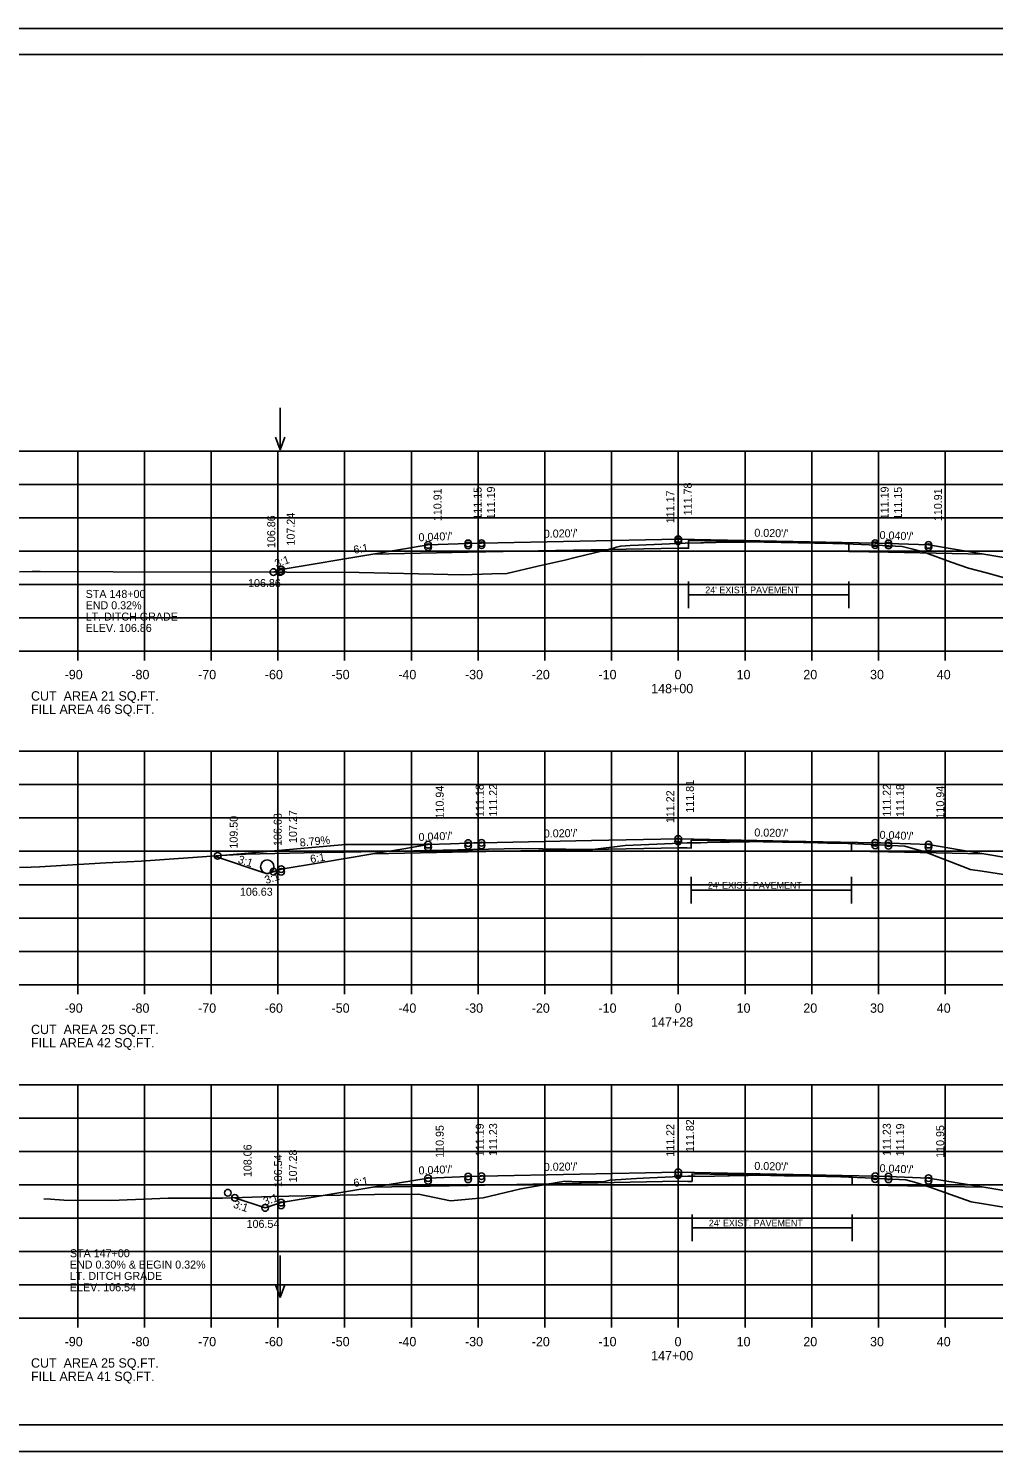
# Model space of a CAD drawing. Extents: x 1175611 to 1176402, y -433344 to -416213.
# Drawn here: x 1175683.6 to 1175828.2, y -429503.4 to -429290.1 of the extents above; entities that cross this region are included whole.
import ezdxf

# ---------------------------------------------------------------- set-up
doc = ezdxf.new("R2010")
doc.units = 0
for name, color, linetype in [('Default', 7, 'Continuous'), ('R_Alt Surface', 7, 'Continuous'), ('R_Axis', 7, 'Continuous'), ('R_Axis Annot', 7, 'Continuous'), ('R_Border', 7, 'Continuous'), ('R_Draft', 7, 'Continuous'), ('R_Drive', 7, 'Continuous'), ('R_Exist Surface', 7, 'Continuous'), ('R_Fin Surface', 7, 'Continuous'), ('R_Grid', 7, 'Continuous'), ('R_No Plot', 7, 'Continuous'), ('R_Water', 7, 'Continuous'), ('R_Water Annot', 7, 'Continuous'), ('R_Xsect Elev', 7, 'Continuous'), ('R_Xsect Slope', 7, 'Continuous')]:
    doc.layers.add(name, color=color, linetype=linetype)

msp = doc.modelspace()

# ---------------------------------------------------------------- linework, layer by layer
at = {"layer": 'R_Alt Surface'}
for points in [[(1175735.2, -429368.92), (1175749.47, -429368.63), (1175781.06, -429368), (1175782.51, -429368.03), (1175782.51, -429366.87), (1175806.52, -429367.35), (1175806.52, -429368.51), (1175812.47, -429368.63), (1175826.75, -429368.92)], [(1175735.2, -429413.85), (1175749.47, -429413.57), (1175781.06, -429412.94), (1175782.3, -429412.96), (1175782.92, -429412.98), (1175782.92, -429411.81), (1175806.92, -429412.29), (1175806.92, -429413.46), (1175812.47, -429413.57), (1175826.75, -429413.85)], [(1175735.2, -429463.84), (1175749.47, -429463.55), (1175781.06, -429462.92), (1175782.41, -429462.95), (1175783.05, -429462.96), (1175783.05, -429461.8), (1175807.05, -429462.28), (1175807.05, -429463.44), (1175812.47, -429463.55), (1175826.75, -429463.84)]]:
    msp.add_lwpolyline(points, dxfattribs=at)
at = {"layer": 'R_Axis'}
for p, q in [((1175640.97, -429383.47), (1175920.97, -429383.47)), ((1175690.97, -429384.87), (1175690.97, -429383.47)), ((1175700.97, -429384.87), (1175700.97, -429383.47)), ((1175710.97, -429384.87), (1175710.97, -429383.47)), ((1175720.97, -429384.87), (1175720.97, -429383.47)), ((1175730.97, -429384.87), (1175730.97, -429383.47)), ((1175740.97, -429384.87), (1175740.97, -429383.47)), ((1175750.97, -429384.87), (1175750.97, -429383.47)), ((1175760.97, -429384.87), (1175760.97, -429383.47)), ((1175770.97, -429384.87), (1175770.97, -429383.47)), ((1175780.97, -429384.87), (1175780.97, -429383.47)), ((1175790.97, -429384.87), (1175790.97, -429383.47)), ((1175800.97, -429384.87), (1175800.97, -429383.47)), ((1175810.97, -429384.87), (1175810.97, -429383.47)), ((1175820.97, -429384.87), (1175820.97, -429383.47)), ((1175640.97, -429433.47), (1175920.97, -429433.47)), ((1175690.97, -429434.87), (1175690.97, -429433.47)), ((1175700.97, -429434.87), (1175700.97, -429433.47)), ((1175710.97, -429434.87), (1175710.97, -429433.47)), ((1175720.97, -429434.87), (1175720.97, -429433.47)), ((1175730.97, -429434.87), (1175730.97, -429433.47)), ((1175740.97, -429434.87), (1175740.97, -429433.47)), ((1175750.97, -429434.87), (1175750.97, -429433.47)), ((1175760.97, -429434.87), (1175760.97, -429433.47)), ((1175770.97, -429434.87), (1175770.97, -429433.47)), ((1175780.97, -429434.87), (1175780.97, -429433.47)), ((1175790.97, -429434.87), (1175790.97, -429433.47)), ((1175800.97, -429434.87), (1175800.97, -429433.47)), ((1175810.97, -429434.87), (1175810.97, -429433.47)), ((1175820.97, -429434.87), (1175820.97, -429433.47)), ((1175640.97, -429483.47), (1175920.97, -429483.47)), ((1175690.97, -429484.87), (1175690.97, -429483.47)), ((1175700.97, -429484.87), (1175700.97, -429483.47)), ((1175710.97, -429484.87), (1175710.97, -429483.47)), ((1175720.97, -429484.87), (1175720.97, -429483.47)), ((1175730.97, -429484.87), (1175730.97, -429483.47)), ((1175740.97, -429484.87), (1175740.97, -429483.47)), ((1175750.97, -429484.87), (1175750.97, -429483.47)), ((1175760.97, -429484.87), (1175760.97, -429483.47)), ((1175770.97, -429484.87), (1175770.97, -429483.47)), ((1175780.97, -429484.87), (1175780.97, -429483.47)), ((1175790.97, -429484.87), (1175790.97, -429483.47)), ((1175800.97, -429484.87), (1175800.97, -429483.47)), ((1175810.97, -429484.87), (1175810.97, -429483.47)), ((1175820.97, -429484.87), (1175820.97, -429483.47))]:
    msp.add_line(p, q, dxfattribs=at)
at = {"layer": 'R_Border'}
for p, q in [((1175622.97, -429294.01), (1175939.15, -429294.01)), ((1175775.49, -429294.27), (1175775.49, -429294.27)), ((1175775.49, -429294.27), (1175775.49, -429294.27)), ((1175939.15, -429499.47), (1175622.97, -429499.47))]:
    msp.add_line(p, q, dxfattribs=at)
at = {"layer": 'R_Draft'}
for p, q in [((1175794.51, -429375), (1175782.51, -429375)), ((1175794.51, -429375), (1175806.52, -429375)), ((1175794.92, -429419.29), (1175782.92, -429419.29)), ((1175794.92, -429419.29), (1175806.92, -429419.29)), ((1175795.05, -429469.91), (1175783.05, -429469.91)), ((1175795.05, -429469.91), (1175807.05, -429469.91))]:
    msp.add_line(p, q, dxfattribs=at)
for points in [[(1175782.51, -429377), (1175782.51, -429373)], [(1175806.52, -429377), (1175806.52, -429373)], [(1175782.92, -429421.29), (1175782.92, -429417.29)], [(1175806.92, -429421.29), (1175806.92, -429417.29)], [(1175783.05, -429471.91), (1175783.05, -429467.91)], [(1175807.05, -429471.91), (1175807.05, -429467.91)]]:
    msp.add_lwpolyline(points, dxfattribs=at)
at = {"layer": 'R_Drive'}
msp.add_lwpolyline([(1175743.47, -429412.47), (1175731.1, -429412.47), (1175711.47, -429414.2)], dxfattribs=at)
at = {"layer": 'R_Exist Surface'}
for points in [[(1175682.26, -429371.55), (1175684.16, -429371.54), (1175685.32, -429371.54), (1175696.28, -429371.55), (1175722.28, -429371.61), (1175733.15, -429371.69), (1175742.05, -429371.86), (1175748.65, -429372.01), (1175753.01, -429371.85), (1175755.3, -429371.83), (1175759.94, -429370.72), (1175763.99, -429369.81), (1175765.53, -429369.41), (1175769.65, -429368.41), (1175771.4, -429367.97), (1175771.64, -429367.86), (1175772.35, -429367.7), (1175773.76, -429367.63), (1175774.99, -429367.57), (1175781.99, -429367.25), (1175782.04, -429367.24), (1175782.04, -429367.24), (1175782.33, -429367.25), (1175784.35, -429367.24), (1175784.76, -429367.23), (1175786.61, -429367.17), (1175790.17, -429367.13), (1175790.87, -429367.12), (1175791.89, -429367.07), (1175792.1, -429367.06), (1175793.02, -429367.08), (1175793.13, -429367.08), (1175793.51, -429367.09), (1175793.87, -429367.1), (1175801.45, -429367.26), (1175801.63, -429367.27), (1175802.34, -429367.28), (1175804.65, -429367.32), (1175804.77, -429367.32), (1175809.6, -429367.53), (1175814.52, -429367.75), (1175816.14, -429368.17), (1175817.51, -429368.53), (1175821.89, -429370.1), (1175824.44, -429371.02), (1175827.16, -429371.74), (1175831.44, -429372.9)], [(1175682.26, -429415.89), (1175683.99, -429415.85), (1175685.25, -429415.81), (1175695.17, -429415.18), (1175700.47, -429414.95), (1175712.42, -429414.12), (1175716.11, -429413.89), (1175724.91, -429413.71), (1175727.18, -429413.63), (1175730.81, -429413.62), (1175741.36, -429413.42), (1175750.14, -429413.21), (1175757.26, -429413.04), (1175767.54, -429413.21), (1175768.13, -429413.21), (1175768.17, -429413.21), (1175772.99, -429412.61), (1175780.08, -429412.28), (1175782.3, -429412.18), (1175782.31, -429412.18), (1175783.59, -429412.19), (1175784.28, -429412.2), (1175785.36, -429412.17), (1175787.28, -429412.11), (1175788.63, -429412.09), (1175791.08, -429412.06), (1175791.58, -429412.04), (1175792.48, -429412.01), (1175793.27, -429412.02), (1175793.71, -429412.03), (1175795, -429412.05), (1175796.6, -429412.08), (1175798.16, -429412.11), (1175799.07, -429412.12), (1175800.46, -429412.16), (1175803.33, -429412.23), (1175804.35, -429412.24), (1175805.18, -429412.25), (1175808.75, -429412.42), (1175811.93, -429412.57), (1175814.92, -429412.72), (1175816.14, -429413.06), (1175817.76, -429413.51), (1175824.13, -429415.95), (1175824.73, -429416.17), (1175826.51, -429416.45), (1175840, -429418.55)], [(1175685.91, -429465.59), (1175686.87, -429465.64), (1175688.9, -429465.76), (1175695.91, -429465.83), (1175704.53, -429465.47), (1175712.68, -429465.47), (1175720.05, -429465.21), (1175735.44, -429464.9), (1175742.03, -429464.87), (1175746.85, -429465.88), (1175751.73, -429465.44), (1175756.13, -429464.39), (1175757.39, -429464.07), (1175763.97, -429462.92), (1175766.11, -429463.04), (1175769.71, -429463.01), (1175770.73, -429462.77), (1175772.39, -429462.69), (1175773.1, -429462.6), (1175774.73, -429462.53), (1175776.7, -429462.44), (1175782.41, -429462.18), (1175783.51, -429462.19), (1175784.53, -429462.21), (1175786.4, -429462.15), (1175788.64, -429462.1), (1175790.1, -429462.09), (1175791.44, -429462.07), (1175792.12, -429462.04), (1175793.3, -429462.02), (1175793.87, -429462.03), (1175793.92, -429462.03), (1175794.81, -429462.05), (1175796.87, -429462.1), (1175798.13, -429462.12), (1175798.85, -429462.12), (1175800.78, -429462.17), (1175803.17, -429462.23), (1175804.13, -429462.24), (1175804.83, -429462.24), (1175805.32, -429462.25), (1175808.96, -429462.42), (1175815.05, -429462.72), (1175816.35, -429463.08), (1175817.99, -429463.55), (1175821.75, -429464.9), (1175824.87, -429466.01), (1175833.72, -429467.48)]]:
    msp.add_lwpolyline(points, dxfattribs=at)
at = {"layer": 'R_Fin Surface'}
for points in [[(1175720.29, -429371.6), (1175721.47, -429371.21), (1175735.2, -429368.92), (1175743.47, -429367.54), (1175749.47, -429367.3), (1175751.47, -429367.26), (1175780.97, -429366.67), (1175810.47, -429367.26), (1175812.47, -429367.3), (1175818.47, -429367.54), (1175826.75, -429368.92), (1175840.47, -429371.21), (1175844.74, -429372.63)], [(1175720.29, -429371.6), (1175721.47, -429371.21), (1175735.2, -429368.92), (1175743.47, -429367.54), (1175749.47, -429367.3), (1175751.47, -429367.26), (1175780.97, -429366.67), (1175810.47, -429367.26), (1175812.47, -429367.3), (1175818.47, -429367.54), (1175826.75, -429368.92), (1175840.47, -429371.21), (1175844.74, -429372.63)], [(1175711.47, -429414.2), (1175719.38, -429416.84), (1175721.47, -429416.14), (1175727.51, -429415.13), (1175735.2, -429413.85), (1175739.83, -429413.08), (1175743.47, -429412.47), (1175746.83, -429412.34), (1175749.47, -429412.23), (1175750.35, -429412.22), (1175751.47, -429412.19), (1175767.99, -429411.86), (1175780.97, -429411.6), (1175797.49, -429411.93), (1175810.47, -429412.19), (1175811.35, -429412.21), (1175812.47, -429412.23), (1175815.83, -429412.37), (1175818.47, -429412.47), (1175823.11, -429413.25), (1175826.75, -429413.85), (1175834.43, -429415.13)], [(1175714.51, -429465.41), (1175719.07, -429466.93), (1175721.47, -429466.13), (1175735.2, -429463.84), (1175743.47, -429462.46), (1175749.47, -429462.22), (1175751.47, -429462.18), (1175780.97, -429461.59), (1175810.47, -429462.18), (1175812.47, -429462.22), (1175818.47, -429462.46), (1175826.75, -429463.84), (1175840.47, -429466.13), (1175845.54, -429467.82)], [(1175714.51, -429465.41), (1175719.07, -429466.93), (1175721.47, -429466.13), (1175735.2, -429463.84), (1175743.47, -429462.46), (1175749.47, -429462.22), (1175751.47, -429462.18), (1175780.97, -429461.59), (1175810.47, -429462.18), (1175812.47, -429462.22), (1175818.47, -429462.46), (1175826.75, -429463.84), (1175840.47, -429466.13), (1175845.54, -429467.82)]]:
    msp.add_lwpolyline(points, dxfattribs=at)
at = {"layer": 'R_Grid'}
for p, q in [((1175640.97, -429353.47), (1175920.97, -429353.47)), ((1175690.97, -429383.47), (1175690.97, -429353.47)), ((1175700.97, -429383.47), (1175700.97, -429353.47)), ((1175710.97, -429383.47), (1175710.97, -429353.47)), ((1175720.97, -429383.47), (1175720.97, -429353.47)), ((1175730.97, -429383.47), (1175730.97, -429353.47)), ((1175740.97, -429383.47), (1175740.97, -429353.47)), ((1175750.97, -429383.47), (1175750.97, -429353.47)), ((1175760.97, -429383.47), (1175760.97, -429353.47)), ((1175770.97, -429383.47), (1175770.97, -429353.47)), ((1175780.97, -429383.47), (1175780.97, -429353.47)), ((1175790.97, -429383.47), (1175790.97, -429353.47)), ((1175800.97, -429383.47), (1175800.97, -429353.47)), ((1175810.97, -429383.47), (1175810.97, -429353.47)), ((1175820.97, -429383.47), (1175820.97, -429353.47)), ((1175640.97, -429358.47), (1175920.97, -429358.47)), ((1175640.97, -429363.47), (1175920.97, -429363.47)), ((1175640.97, -429368.47), (1175920.97, -429368.47)), ((1175640.97, -429373.47), (1175920.97, -429373.47)), ((1175640.97, -429378.47), (1175920.97, -429378.47)), ((1175640.97, -429383.47), (1175920.97, -429383.47)), ((1175640.97, -429398.47), (1175920.97, -429398.47)), ((1175690.97, -429433.47), (1175690.97, -429398.47)), ((1175700.97, -429433.47), (1175700.97, -429398.47)), ((1175710.97, -429433.47), (1175710.97, -429398.47)), ((1175720.97, -429433.47), (1175720.97, -429398.47)), ((1175730.97, -429433.47), (1175730.97, -429398.47)), ((1175740.97, -429433.47), (1175740.97, -429398.47)), ((1175750.97, -429433.47), (1175750.97, -429398.47)), ((1175760.97, -429433.47), (1175760.97, -429398.47)), ((1175770.97, -429433.47), (1175770.97, -429398.47)), ((1175780.97, -429433.47), (1175780.97, -429398.47)), ((1175790.97, -429433.47), (1175790.97, -429398.47)), ((1175800.97, -429433.47), (1175800.97, -429398.47)), ((1175810.97, -429433.47), (1175810.97, -429398.47)), ((1175820.97, -429433.47), (1175820.97, -429398.47)), ((1175640.97, -429403.47), (1175920.97, -429403.47)), ((1175640.97, -429408.47), (1175920.97, -429408.47)), ((1175640.97, -429413.47), (1175920.97, -429413.47)), ((1175640.97, -429418.47), (1175920.97, -429418.47)), ((1175640.97, -429423.47), (1175920.97, -429423.47)), ((1175640.97, -429428.47), (1175920.97, -429428.47)), ((1175640.97, -429433.47), (1175920.97, -429433.47)), ((1175640.97, -429448.47), (1175920.97, -429448.47)), ((1175690.97, -429483.47), (1175690.97, -429448.47)), ((1175700.97, -429483.47), (1175700.97, -429448.47)), ((1175710.97, -429483.47), (1175710.97, -429448.47)), ((1175720.97, -429483.47), (1175720.97, -429448.47)), ((1175730.97, -429483.47), (1175730.97, -429448.47)), ((1175740.97, -429483.47), (1175740.97, -429448.47)), ((1175750.97, -429483.47), (1175750.97, -429448.47)), ((1175760.97, -429483.47), (1175760.97, -429448.47)), ((1175770.97, -429483.47), (1175770.97, -429448.47)), ((1175780.97, -429483.47), (1175780.97, -429448.47)), ((1175790.97, -429483.47), (1175790.97, -429448.47)), ((1175800.97, -429483.47), (1175800.97, -429448.47)), ((1175810.97, -429483.47), (1175810.97, -429448.47)), ((1175820.97, -429483.47), (1175820.97, -429448.47)), ((1175640.97, -429453.47), (1175920.97, -429453.47)), ((1175640.97, -429458.47), (1175920.97, -429458.47)), ((1175640.97, -429463.47), (1175920.97, -429463.47)), ((1175640.97, -429468.47), (1175920.97, -429468.47)), ((1175640.97, -429473.47), (1175920.97, -429473.47)), ((1175640.97, -429478.47), (1175920.97, -429478.47)), ((1175640.97, -429483.47), (1175920.97, -429483.47))]:
    msp.add_line(p, q, dxfattribs=at)
at = {"layer": 'R_No Plot'}
for p, q in [((1175610.57, -429290.11), (1175943.91, -429290.11)), ((1175610.57, -429503.45), (1175943.91, -429503.45))]:
    msp.add_line(p, q, dxfattribs=at)
msp.add_lwpolyline([(1175610.57, -429290.11), (1175943.91, -429290.11), (1175943.91, -429503.45), (1175610.57, -429503.45)], close=True, dxfattribs=at)
for centre in [(1175743.47, -429367.54), (1175743.47, -429367.86), (1175749.47, -429367.3), (1175749.47, -429367.62), (1175751.47, -429367.26), (1175751.47, -429367.58), (1175780.97, -429366.67), (1175780.97, -429366.99), (1175810.47, -429367.26), (1175810.47, -429367.58), (1175812.47, -429367.3), (1175812.47, -429367.62), (1175818.47, -429367.54), (1175818.47, -429367.86), (1175720.29, -429371.6), (1175720.29, -429371.6), (1175721.25, -429371.6), (1175721.25, -429371.6), (1175721.47, -429371.21), (1175721.47, -429371.53), (1175743.47, -429412.47), (1175749.47, -429412.23), (1175749.47, -429412.63), (1175751.47, -429412.19), (1175751.47, -429412.59), (1175780.97, -429411.6), (1175780.97, -429412), (1175810.47, -429412.19), (1175810.47, -429412.59), (1175812.47, -429412.23), (1175812.47, -429412.63), (1175818.47, -429412.47), (1175711.94, -429414.14), (1175743.47, -429412.87), (1175818.47, -429412.87), (1175720.32, -429416.52), (1175721.47, -429416.14), (1175721.47, -429416.54), (1175780.97, -429461.59), (1175743.47, -429462.46), (1175743.47, -429462.88), (1175749.47, -429462.22), (1175749.47, -429462.64), (1175751.47, -429462.18), (1175751.47, -429462.6), (1175780.97, -429462.01), (1175810.47, -429462.18), (1175810.47, -429462.6), (1175812.47, -429462.22), (1175812.47, -429462.64), (1175818.47, -429462.46), (1175818.47, -429462.88), (1175713.48, -429464.65), (1175714.51, -429465.41), (1175714.51, -429465.41), (1175721.47, -429466.13), (1175719.07, -429466.93), (1175721.47, -429466.54)]:
    msp.add_circle(centre, 0.5, dxfattribs=at)
at = {"layer": 'R_Water'}
msp.add_circle((1175719.37, -429415.77), 1, dxfattribs=at)
at = {"layer": 'R_Water Annot'}
for p, q in [((1175721.33, -429347), (1175721.33, -429353.29)), ((1175721.33, -429353.29), (1175720.63, -429351.36)), ((1175721.33, -429353.29), (1175722.03, -429351.36)), ((1175721.33, -429474.08), (1175721.33, -429480.37)), ((1175721.33, -429480.37), (1175720.63, -429478.44)), ((1175721.33, -429480.37), (1175722.03, -429478.44))]:
    msp.add_line(p, q, dxfattribs=at)
at = {"layer": 'R_Xsect Elev'}
msp.add_line((1175721.47, -429416.14), (1175719.38, -429416.84), dxfattribs=at)

# ---------------------------------------------------------------- texts
at = {"layer": 'Default'}
for s, p in [('CUT  AREA 21 SQ.FT.', (1175683.97, -429390.87)), ('FILL AREA 46 SQ.FT.', (1175683.97, -429392.87)), ('CUT  AREA 25 SQ.FT.', (1175683.97, -429440.87)), ('FILL AREA 42 SQ.FT.', (1175683.97, -429442.87)), ('CUT  AREA 25 SQ.FT.', (1175683.97, -429490.87)), ('FILL AREA 41 SQ.FT.', (1175683.97, -429492.87))]:
    msp.add_text(s, height=1.4, dxfattribs=at).set_placement(p)
at = {"layer": 'R_Axis Annot'}
for s, p in [('-90', (1175689.01, -429387.67)), ('-80', (1175699.01, -429387.67)), ('-70', (1175709.01, -429387.67)), ('-60', (1175719.01, -429387.67)), ('-50', (1175729.01, -429387.67)), ('-40', (1175739.01, -429387.67)), ('-30', (1175749.01, -429387.67)), ('-20', (1175759.01, -429387.67)), ('-10', (1175769.01, -429387.67)), ('0', (1175780.41, -429387.67)), ('10', (1175789.71, -429387.67)), ('20', (1175799.71, -429387.67)), ('30', (1175809.71, -429387.67)), ('40', (1175819.71, -429387.67)), ('148+00', (1175776.91, -429389.77)), ('-90', (1175689.01, -429437.67)), ('-80', (1175699.01, -429437.67)), ('-70', (1175709.01, -429437.67)), ('-60', (1175719.01, -429437.67)), ('-50', (1175729.01, -429437.67)), ('-40', (1175739.01, -429437.67)), ('-30', (1175749.01, -429437.67)), ('-20', (1175759.01, -429437.67)), ('-10', (1175769.01, -429437.67)), ('0', (1175780.41, -429437.67)), ('10', (1175789.71, -429437.67)), ('20', (1175799.71, -429437.67)), ('30', (1175809.71, -429437.67)), ('40', (1175819.71, -429437.67)), ('147+28', (1175776.89, -429439.77)), ('-90', (1175689.01, -429487.67)), ('-80', (1175699.01, -429487.67)), ('-70', (1175709.01, -429487.67)), ('-60', (1175719.01, -429487.67)), ('-50', (1175729.01, -429487.67)), ('-40', (1175739.01, -429487.67)), ('-30', (1175749.01, -429487.67)), ('-20', (1175759.01, -429487.67)), ('-10', (1175769.01, -429487.67)), ('0', (1175780.41, -429487.67)), ('10', (1175789.71, -429487.67)), ('20', (1175799.71, -429487.67)), ('30', (1175809.71, -429487.67)), ('40', (1175819.71, -429487.67)), ('147+00', (1175776.91, -429489.77))]:
    msp.add_text(s, height=1.4, dxfattribs=at).set_placement(p)
at = {"layer": 'R_Draft'}
for p in [(1175785.02, -429374.78), (1175785.42, -429419.06), (1175785.55, -429469.69)]:
    msp.add_text("24' EXIST. PAVEMENT", height=1, dxfattribs=at).set_placement(p)
at = {"layer": 'R_Drive'}
msp.add_text('8.79%', height=1.2, rotation=5.5236, dxfattribs=at).set_placement((1175724.3, -429412.76))
at = {"layer": 'R_Water Annot'}
for s, p in [('STA 148+00', (1175692.16, -429375.48)), ('END 0.32%', (1175692.16, -429377.18)), ('LT. DITCH GRADE', (1175692.16, -429378.88)), ('ELEV. 106.86', (1175692.16, -429380.58)), ('STA 147+00', (1175689.8, -429474.32)), ('END 0.30% & BEGIN 0.32%', (1175689.8, -429476.02)), ('LT. DITCH GRADE', (1175689.8, -429477.72)), ('ELEV. 106.54', (1175689.8, -429479.42))]:
    msp.add_text(s, height=1.2, dxfattribs=at).set_placement(p)
at = {"layer": 'R_Xsect Elev'}
for s, p in [('111.15', (1175751.49, -429363.73)), ('111.19', (1175753.49, -429363.69)), ('111.78', (1175782.99, -429363.1)), ('111.19', (1175812.49, -429363.69)), ('111.15', (1175814.49, -429363.73)), ('110.91', (1175745.49, -429363.97)), ('111.17', (1175780.37, -429364.29)), ('110.91', (1175820.49, -429363.97)), ('106.86', (1175720.57, -429368.01)), ('107.24', (1175723.49, -429367.63)), ('110.94', (1175745.82, -429408.55)), ('111.18', (1175751.82, -429408.31)), ('111.22', (1175753.82, -429408.27)), ('111.81', (1175783.32, -429407.68)), ('111.22', (1175812.82, -429408.27)), ('111.18', (1175814.82, -429408.31)), ('110.94', (1175820.82, -429408.55)), ('111.22', (1175780.37, -429409.24)), ('106.63', (1175721.54, -429412.66)), ('107.27', (1175723.82, -429412.22)), ('109.50', (1175714.94, -429413.06)), ('110.95', (1175745.82, -429459.42)), ('111.19', (1175751.82, -429459.18)), ('111.23', (1175753.82, -429459.14)), ('111.22', (1175780.37, -429459.25)), ('111.82', (1175783.32, -429458.55)), ('111.23', (1175812.82, -429459.14)), ('111.19', (1175814.82, -429459.18)), ('110.95', (1175820.82, -429459.42)), ('108.06', (1175717.02, -429462.31)), ('106.54', (1175721.59, -429463.83)), ('107.28', (1175723.82, -429463.09))]:
    msp.add_text(s, height=1.2, rotation=90, dxfattribs=at).set_placement(p)
for s, p in [('106.86', (1175716.5, -429373.85)), ('106.63', (1175715.28, -429420.13)), ('106.54', (1175716.28, -429469.92))]:
    msp.add_text(s, height=1.2, dxfattribs=at).set_placement(p)
at = {"layer": 'R_Xsect Slope'}
for s, rotation, p in [("0.020'/'", 1.1458, (1175760.83, -429366.47)), ("0.020'/'", 358.8542, (1175792.36, -429366.3)), ('6:1', 9.4623, (1175732.39, -429368.88)), ("0.040'/'", 2.2906, (1175742.07, -429367)), ("0.040'/'", 357.7094, (1175811.12, -429366.64)), ('3:1', 18.4349, (1175720.72, -429370.93)), ("0.020'/'", 1.1458, (1175760.83, -429411.41)), ("0.020'/'", 358.8542, (1175792.36, -429411.23)), ("0.040'/'", 2.2906, (1175742.07, -429411.93)), ("0.040'/'", 357.7094, (1175811.12, -429411.58)), ('3:1', 341.5651, (1175714.87, -429415.16)), ('6:1', 9.4623, (1175725.91, -429415.24)), ('3:1', 18.4349, (1175719.21, -429418.39)), ("0.040'/'", 2.2906, (1175742.07, -429461.92)), ("0.020'/'", 1.1458, (1175760.83, -429461.39)), ("0.020'/'", 358.8542, (1175792.36, -429461.22)), ("0.040'/'", 357.7094, (1175811.12, -429461.56)), ('6:1', 9.4623, (1175732.39, -429463.8)), ('3:1', 18.4349, (1175719.01, -429466.57)), ('3:1', 341.5651, (1175714.17, -429466.85))]:
    msp.add_text(s, height=1.2, rotation=rotation, dxfattribs=at).set_placement(p)

doc.saveas('drawing.dxf')
